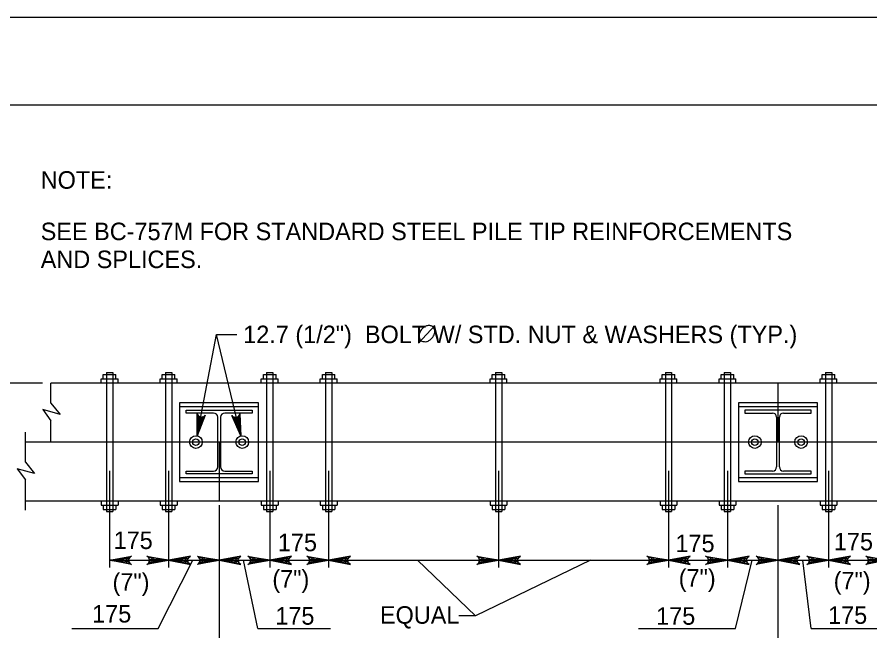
# Model space of a CAD drawing. Extents: x 635440 to 640306, y 296653 to 298484.
# Drawn here: x 639876.7 to 640022.7, y 298330.4 to 298435.5 of the extents above; entities that cross this region are included whole.
import ezdxf

# ---------------------------------------------------------------- set-up
doc = ezdxf.new("R2010")
doc.units = 0
for name, color, linetype in [('2', 7, 'Continuous'), ('3', 7, 'Continuous'), ('4', 7, 'Continuous'), ('5', 7, 'Continuous'), ('PLT-BNDY', 7, 'Continuous')]:
    doc.layers.add(name, color=color, linetype=linetype)

msp = doc.modelspace()

# ---------------------------------------------------------------- linework, layer by layer
at = {"layer": '2'}
msp.add_line((639316.46, 298420.46), (640102.46, 298420.46), dxfattribs=at)
at = {"layer": '3'}
for p, q in [((639891.47, 298374.29), (639893.63, 298374.29)), ((639891.47, 298373.57), (639891.47, 298374.29)), ((639892.01, 298374.65), (639893.09, 298374.65)), ((639892.01, 298374.65), (639892.01, 298350.86)), ((639893.09, 298374.65), (639893.09, 298350.86)), ((639893.63, 298373.57), (639893.63, 298374.29)), ((639901.56, 298373.57), (639901.56, 298374.29)), ((639901.56, 298374.29), (639903.73, 298374.29)), ((639902.1, 298374.65), (639903.19, 298374.65)), ((639902.1, 298374.65), (639902.1, 298350.86)), ((639903.19, 298374.65), (639903.19, 298350.86)), ((639903.73, 298373.57), (639903.73, 298374.29)), ((639918.87, 298373.57), (639918.87, 298374.29)), ((639918.87, 298374.29), (639921.03, 298374.29)), ((639919.4, 298374.65), (639920.49, 298374.65)), ((639919.4, 298374.65), (639919.4, 298350.86)), ((639920.49, 298374.65), (639920.49, 298350.86)), ((639921.03, 298373.57), (639921.03, 298374.29)), ((639928.96, 298373.57), (639928.96, 298374.29)), ((639928.96, 298374.29), (639931.12, 298374.29)), ((639929.5, 298374.65), (639930.58, 298374.65)), ((639929.5, 298374.65), (639929.5, 298350.86)), ((639930.58, 298374.65), (639930.58, 298350.86)), ((639931.12, 298373.57), (639931.12, 298374.29)), ((639958.04, 298374.29), (639960.2, 298374.29)), ((639958.04, 298373.57), (639958.04, 298374.29)), ((639958.58, 298374.65), (639959.66, 298374.65)), ((639958.58, 298374.65), (639958.58, 298350.86)), ((639959.66, 298374.65), (639959.66, 298350.86)), ((639960.2, 298373.57), (639960.2, 298374.29)), ((639987.12, 298374.29), (639989.28, 298374.29)), ((639987.12, 298373.57), (639987.12, 298374.29)), ((639987.66, 298374.65), (639988.74, 298374.65)), ((639987.66, 298374.65), (639987.66, 298350.86)), ((639988.74, 298374.65), (639988.74, 298350.86)), ((639989.28, 298373.57), (639989.28, 298374.29)), ((639997.21, 298374.29), (639999.37, 298374.29)), ((639997.21, 298373.57), (639997.21, 298374.29)), ((639997.75, 298374.65), (639998.83, 298374.65)), ((639997.75, 298374.65), (639997.75, 298350.86)), ((639998.83, 298374.65), (639998.83, 298350.86)), ((639999.37, 298373.57), (639999.37, 298374.29)), ((640014.51, 298374.29), (640016.67, 298374.29)), ((640014.51, 298373.57), (640014.51, 298374.29)), ((640015.05, 298374.65), (640016.13, 298374.65)), ((640015.05, 298374.65), (640015.05, 298350.86)), ((640016.13, 298374.65), (640016.13, 298350.86)), ((640016.67, 298373.57), (640016.67, 298374.29)), ((640035.74, 298372.84), (639882.49, 298372.84)), ((639882.49, 298369.4), (639882.49, 298372.84)), ((639891.11, 298373.57), (639893.99, 298373.57)), ((639891.11, 298372.84), (639891.11, 298373.57)), ((639893.99, 298372.84), (639893.99, 298373.57)), ((639901.2, 298372.84), (639901.2, 298373.57)), ((639901.2, 298373.57), (639904.09, 298373.57)), ((639904.09, 298372.84), (639904.09, 298373.57)), ((639918.5, 298373.57), (639921.39, 298373.57)), ((639918.5, 298372.84), (639918.5, 298373.57)), ((639921.39, 298372.84), (639921.39, 298373.57)), ((639928.6, 298372.84), (639928.6, 298373.57)), ((639928.6, 298373.57), (639931.48, 298373.57)), ((639931.48, 298372.84), (639931.48, 298373.57)), ((639957.68, 298373.57), (639960.56, 298373.57)), ((639957.68, 298372.84), (639957.68, 298373.57)), ((639960.56, 298372.84), (639960.56, 298373.57)), ((639986.76, 298373.57), (639989.64, 298373.57)), ((639986.76, 298372.84), (639986.76, 298373.57)), ((639989.64, 298372.84), (639989.64, 298373.57)), ((639996.85, 298373.57), (639999.73, 298373.57)), ((639996.85, 298372.84), (639996.85, 298373.57)), ((639999.73, 298372.84), (639999.73, 298373.57)), ((640006.94, 298372.84), (640006.94, 298362.75)), ((640014.15, 298373.57), (640017.03, 298373.57)), ((640014.15, 298372.84), (640014.15, 298373.57)), ((640017.03, 298372.84), (640017.03, 298373.57)), ((639882.49, 298369.4), (639884.08, 298367.45)), ((639881.1, 298368.3), (639882.49, 298366.38)), ((639884.08, 298367.45), (639881.1, 298368.3)), ((639904.53, 298368.82), (639918.06, 298368.82)), ((639905.65, 298368.19), (639916.94, 298368.19)), ((639905.65, 298367.72), (639905.65, 298368.19)), ((639916.94, 298368.19), (639916.94, 298367.72)), ((640000.17, 298368.82), (640013.71, 298368.82)), ((640012.59, 298368.19), (640001.29, 298368.19)), ((640001.29, 298368.19), (640001.29, 298367.72)), ((640012.59, 298367.72), (640012.59, 298368.19)), ((639882.49, 298362.75), (639882.49, 298366.38)), ((639910.34, 298367.72), (639905.65, 298367.72)), ((639911.06, 298358.51), (639911.06, 298367)), ((639911.53, 298367), (639911.53, 298358.51)), ((639916.94, 298367.72), (639912.25, 298367.72)), ((640001.29, 298367.72), (640005.99, 298367.72)), ((640006.71, 298367), (640006.71, 298358.51)), ((640007.17, 298358.51), (640007.17, 298367)), ((640007.89, 298367.72), (640012.59, 298367.72)), ((639878.13, 298359.31), (639878.13, 298364.44)), ((640040.1, 298362.75), (639878.13, 298362.75)), ((639911.3, 298362.75), (639911.3, 298352.66)), ((639878.13, 298359.31), (639879.72, 298357.36)), ((639879.72, 298357.36), (639876.74, 298358.2)), ((639876.74, 298358.2), (639878.13, 298356.29)), ((639905.65, 298357.32), (639905.65, 298357.79)), ((639905.65, 298357.79), (639910.34, 298357.79)), ((639912.25, 298357.79), (639916.94, 298357.79)), ((639916.94, 298357.79), (639916.94, 298357.32)), ((640005.99, 298357.79), (640001.29, 298357.79)), ((640001.29, 298357.79), (640001.29, 298357.32)), ((640012.59, 298357.79), (640007.89, 298357.79)), ((640012.59, 298357.32), (640012.59, 298357.79)), ((639878.13, 298351.08), (639878.13, 298356.29)), ((639904.53, 298356.68), (639918.06, 298356.68)), ((639916.94, 298357.32), (639905.65, 298357.32)), ((640000.17, 298356.68), (640013.71, 298356.68)), ((640001.29, 298357.32), (640012.59, 298357.32)), ((640040.1, 298352.66), (639878.13, 298352.66)), ((639891.11, 298352.66), (639891.11, 298351.94)), ((639891.11, 298351.94), (639893.99, 298351.94)), ((639891.47, 298351.94), (639891.47, 298351.22)), ((639893.63, 298351.94), (639893.63, 298351.22)), ((639893.99, 298352.66), (639893.99, 298351.94)), ((639901.2, 298352.66), (639901.2, 298351.94)), ((639901.2, 298351.94), (639904.09, 298351.94)), ((639901.56, 298351.94), (639901.56, 298351.22)), ((639903.73, 298351.94), (639903.73, 298351.22)), ((639904.09, 298352.66), (639904.09, 298351.94)), ((639918.5, 298352.66), (639918.5, 298351.94)), ((639918.5, 298351.94), (639921.39, 298351.94)), ((639918.87, 298351.94), (639918.87, 298351.22)), ((639921.03, 298351.94), (639921.03, 298351.22)), ((639921.39, 298352.66), (639921.39, 298351.94)), ((639928.6, 298352.66), (639928.6, 298351.94)), ((639928.6, 298351.94), (639931.48, 298351.94)), ((639928.96, 298351.94), (639928.96, 298351.22)), ((639931.12, 298351.94), (639931.12, 298351.22)), ((639931.48, 298352.66), (639931.48, 298351.94)), ((639957.68, 298352.66), (639957.68, 298351.94)), ((639957.68, 298351.94), (639960.56, 298351.94)), ((639958.04, 298351.94), (639958.04, 298351.22)), ((639960.2, 298351.94), (639960.2, 298351.22)), ((639960.56, 298352.66), (639960.56, 298351.94)), ((639986.76, 298352.66), (639986.76, 298351.94)), ((639986.76, 298351.94), (639989.64, 298351.94)), ((639987.12, 298351.94), (639987.12, 298351.22)), ((639989.28, 298351.94), (639989.28, 298351.22)), ((639989.64, 298352.66), (639989.64, 298351.94)), ((639996.85, 298352.66), (639996.85, 298351.94)), ((639996.85, 298351.94), (639999.73, 298351.94)), ((639997.21, 298351.94), (639997.21, 298351.22)), ((639999.37, 298351.94), (639999.37, 298351.22)), ((639999.73, 298352.66), (639999.73, 298351.94)), ((640014.15, 298352.66), (640014.15, 298351.94)), ((640014.15, 298351.94), (640017.03, 298351.94)), ((640014.51, 298351.94), (640014.51, 298351.22)), ((640016.67, 298351.94), (640016.67, 298351.22)), ((640017.03, 298352.66), (640017.03, 298351.94)), ((639891.47, 298351.22), (639893.63, 298351.22)), ((639892.01, 298350.86), (639893.09, 298350.86)), ((639901.56, 298351.22), (639903.73, 298351.22)), ((639902.1, 298350.86), (639903.19, 298350.86)), ((639918.87, 298351.22), (639921.03, 298351.22)), ((639919.4, 298350.86), (639920.49, 298350.86)), ((639928.96, 298351.22), (639931.12, 298351.22)), ((639929.5, 298350.86), (639930.58, 298350.86)), ((639958.04, 298351.22), (639960.2, 298351.22)), ((639958.58, 298350.86), (639959.66, 298350.86)), ((639987.12, 298351.22), (639989.28, 298351.22)), ((639987.66, 298350.86), (639988.74, 298350.86)), ((639997.21, 298351.22), (639999.37, 298351.22)), ((639997.75, 298350.86), (639998.83, 298350.86)), ((640014.51, 298351.22), (640016.67, 298351.22)), ((640015.05, 298350.86), (640016.13, 298350.86))]:
    msp.add_line(p, q, dxfattribs=at)
for points in [[(639904.53, 298356.03), (639918.06, 298356.03), (639918.06, 298369.48), (639904.53, 298369.48)], [(640000.17, 298356.03), (640013.71, 298356.03), (640013.71, 298369.48), (640000.17, 298369.48)]]:
    msp.add_lwpolyline(points, close=True, dxfattribs=at)
for centre, radius in [((639907.33, 298362.75), 1.08), ((639915.26, 298362.75), 1.08), ((640002.98, 298362.75), 1.08), ((640010.9, 298362.75), 1.08), ((639907.33, 298362.75), 0.56), ((639915.26, 298362.75), 0.56), ((640002.98, 298362.75), 0.56), ((640010.9, 298362.75), 0.56)]:
    msp.add_circle(centre, radius, dxfattribs=at)
for centre, start, end in [((639910.34, 298367), 360, 90), ((639912.25, 298367), 90, 180), ((640005.99, 298367), 0, 90), ((640007.89, 298367), 90, 180), ((639910.34, 298358.51), 270, 360), ((639912.25, 298358.51), 180, 270), ((640005.99, 298358.51), 270, 0), ((640007.89, 298358.51), 180, 270)]:
    msp.add_arc(centre, 0.72, start, end, dxfattribs=at)
at = {"layer": '4'}
for p, q in [((639910.85, 298381.18), (639914.3, 298381.18)), ((639881.05, 298372.84), (639862.47, 298372.84)), ((639892.55, 298357.83), (639892.55, 298341.29)), ((639902.64, 298357.83), (639902.64, 298341.29)), ((639919.95, 298357.83), (639919.95, 298341.29)), ((639930.04, 298357.83), (639930.04, 298341.29)), ((639959.12, 298357.83), (639959.12, 298341.29)), ((639988.2, 298357.83), (639988.2, 298341.29)), ((639998.29, 298357.83), (639998.29, 298341.29)), ((640015.59, 298357.83), (640015.59, 298341.29)), ((639911.3, 298351.94), (639911.3, 298315.52)), ((640006.94, 298351.94), (640006.94, 298315.84)), ((639892.55, 298342.53), (639959.12, 298342.53)), ((639900.88, 298330.86), (639906.82, 298342.53)), ((639917.92, 298330.86), (639915.49, 298342.53)), ((639945.25, 298342.53), (639955.15, 298333.04)), ((639974.83, 298342.53), (639955.15, 298333.04)), ((639959.12, 298342.53), (640025.68, 298342.53)), ((639999.67, 298330.86), (640002.5, 298342.53)), ((640012.6, 298330.86), (640011.19, 298342.53)), ((639955.15, 298333.04), (639952.31, 298333.04)), ((639886.1, 298330.86), (639900.88, 298330.86)), ((639917.92, 298330.86), (639930.35, 298330.86)), ((639983.07, 298330.86), (639999.67, 298330.86)), ((640012.6, 298330.86), (640025.66, 298330.86))]:
    msp.add_line(p, q, dxfattribs=at)
for points in [[(639907.53, 298363.82), (639910.85, 298381.18)], [(639915.01, 298363.8), (639910.85, 298381.18)], [(639907.53, 298363.82), (639907.55, 298367.61), (639907.62, 298367.45), (639907.69, 298367.29), (639907.8, 298367.19), (639907.91, 298367.1), (639908.03, 298367.05), (639908.14, 298367.01), (639908.27, 298367.01), (639908.4, 298367), (639908.53, 298367.05), (639908.67, 298367.1), (639908.8, 298367.22), (639908.92, 298367.35), (639907.53, 298363.82), (639908.8, 298367.22), (639908.67, 298367.1), (639907.53, 298363.82), (639908.53, 298367.05), (639908.4, 298367), (639907.53, 298363.82), (639908.27, 298367.01), (639908.14, 298367.01), (639907.53, 298363.82), (639908.03, 298367.05), (639907.91, 298367.1), (639907.53, 298363.82), (639907.8, 298367.19), (639907.69, 298367.29), (639907.53, 298363.82), (639907.62, 298367.45)], [(639915.01, 298363.8), (639913.46, 298367.27), (639913.59, 298367.15), (639913.72, 298367.04), (639913.86, 298366.99), (639914, 298366.95), (639914.13, 298366.96), (639914.25, 298366.97), (639914.37, 298367.02), (639914.49, 298367.07), (639914.59, 298367.17), (639914.69, 298367.27), (639914.76, 298367.43), (639914.82, 298367.59), (639915.01, 298363.8), (639914.76, 298367.43), (639914.69, 298367.27), (639915.01, 298363.8), (639914.59, 298367.17), (639914.49, 298367.07), (639915.01, 298363.8), (639914.37, 298367.02), (639914.25, 298366.97), (639915.01, 298363.8), (639914.13, 298366.96), (639914, 298366.95), (639915.01, 298363.8), (639913.86, 298366.99), (639913.72, 298367.04), (639915.01, 298363.8), (639913.59, 298367.15)], [(639892.55, 298342.53), (639896.28, 298343.23), (639895.99, 298343.03), (639895.85, 298342.78), (639895.8, 298342.53), (639895.85, 298342.28), (639895.99, 298342.03), (639896.28, 298341.83), (639892.55, 298342.53), (639895.99, 298342.03), (639895.85, 298342.28), (639892.55, 298342.53), (639895.8, 298342.53), (639895.85, 298342.78), (639892.55, 298342.53), (639895.99, 298343.03)], [(639902.64, 298342.53), (639898.91, 298341.83), (639899.2, 298342.03), (639899.35, 298342.28), (639899.39, 298342.53), (639899.35, 298342.78), (639899.2, 298343.03), (639898.91, 298343.23), (639902.64, 298342.53), (639899.2, 298343.03), (639899.35, 298342.78), (639902.64, 298342.53), (639899.39, 298342.53), (639899.35, 298342.28), (639902.64, 298342.53), (639899.2, 298342.03)], [(639902.64, 298342.53), (639906.37, 298341.83), (639906.09, 298342.03), (639905.94, 298342.28), (639905.89, 298342.53), (639905.94, 298342.78), (639906.09, 298343.03), (639906.37, 298343.23), (639902.64, 298342.53), (639906.09, 298343.03), (639905.94, 298342.78), (639902.64, 298342.53), (639905.89, 298342.53), (639905.94, 298342.28), (639902.64, 298342.53), (639906.09, 298342.03)], [(639911.3, 298342.53), (639907.57, 298341.83), (639907.85, 298342.03), (639908, 298342.28), (639908.05, 298342.53), (639908, 298342.78), (639907.85, 298343.03), (639907.57, 298343.23), (639911.3, 298342.53), (639907.85, 298343.03), (639908, 298342.78), (639911.3, 298342.53), (639908.05, 298342.53), (639908, 298342.28), (639911.3, 298342.53), (639907.85, 298342.03)], [(639911.3, 298342.53), (639915.03, 298341.83), (639914.74, 298342.03), (639914.59, 298342.28), (639914.55, 298342.53), (639914.59, 298342.78), (639914.74, 298343.03), (639915.03, 298343.23), (639911.3, 298342.53), (639914.74, 298343.03), (639914.59, 298342.78), (639911.3, 298342.53), (639914.55, 298342.53), (639914.59, 298342.28), (639911.3, 298342.53), (639914.74, 298342.03)], [(639919.95, 298342.53), (639916.22, 298341.83), (639916.5, 298342.03), (639916.65, 298342.28), (639916.7, 298342.53), (639916.65, 298342.78), (639916.5, 298343.03), (639916.22, 298343.23), (639919.95, 298342.53), (639916.5, 298343.03), (639916.65, 298342.78), (639919.95, 298342.53), (639916.7, 298342.53), (639916.65, 298342.28), (639919.95, 298342.53), (639916.5, 298342.03)], [(639919.95, 298342.53), (639923.68, 298341.83), (639923.39, 298342.03), (639923.24, 298342.28), (639923.2, 298342.53), (639923.24, 298342.78), (639923.39, 298343.03), (639923.68, 298343.23), (639919.95, 298342.53), (639923.39, 298343.03), (639923.24, 298342.78), (639919.95, 298342.53), (639923.2, 298342.53), (639923.24, 298342.28), (639919.95, 298342.53), (639923.39, 298342.03)], [(639930.04, 298342.53), (639926.31, 298341.83), (639926.6, 298342.03), (639926.74, 298342.28), (639926.79, 298342.53), (639926.74, 298342.78), (639926.6, 298343.03), (639926.31, 298343.23), (639930.04, 298342.53), (639926.6, 298343.03), (639926.74, 298342.78), (639930.04, 298342.53), (639926.79, 298342.53), (639926.74, 298342.28), (639930.04, 298342.53), (639926.6, 298342.03)], [(639930.04, 298342.53), (639933.77, 298341.83), (639933.48, 298342.03), (639933.33, 298342.28), (639933.29, 298342.53), (639933.33, 298342.78), (639933.48, 298343.03), (639933.77, 298343.23), (639930.04, 298342.53), (639933.48, 298343.03), (639933.33, 298342.78), (639930.04, 298342.53), (639933.29, 298342.53), (639933.33, 298342.28), (639930.04, 298342.53), (639933.48, 298342.03)], [(639959.12, 298342.53), (639955.39, 298341.83), (639955.68, 298342.03), (639955.82, 298342.28), (639955.87, 298342.53), (639955.82, 298342.78), (639955.68, 298343.03), (639955.39, 298343.23), (639959.12, 298342.53), (639955.68, 298343.03), (639955.82, 298342.78), (639959.12, 298342.53), (639955.87, 298342.53), (639955.82, 298342.28), (639959.12, 298342.53), (639955.68, 298342.03)], [(639959.12, 298342.53), (639962.85, 298341.83), (639962.56, 298342.03), (639962.41, 298342.28), (639962.37, 298342.53), (639962.41, 298342.78), (639962.56, 298343.03), (639962.85, 298343.23), (639959.12, 298342.53), (639962.56, 298343.03), (639962.41, 298342.78), (639959.12, 298342.53), (639962.37, 298342.53), (639962.41, 298342.28), (639959.12, 298342.53), (639962.56, 298342.03)], [(639988.2, 298342.53), (639984.47, 298341.83), (639984.76, 298342.03), (639984.9, 298342.28), (639984.95, 298342.53), (639984.9, 298342.78), (639984.76, 298343.03), (639984.47, 298343.23), (639988.2, 298342.53), (639984.76, 298343.03), (639984.9, 298342.78), (639988.2, 298342.53), (639984.95, 298342.53), (639984.9, 298342.28), (639988.2, 298342.53), (639984.76, 298342.03)], [(639988.2, 298342.53), (639991.93, 298341.83), (639991.64, 298342.03), (639991.49, 298342.28), (639991.45, 298342.53), (639991.49, 298342.78), (639991.64, 298343.03), (639991.93, 298343.23), (639988.2, 298342.53), (639991.64, 298343.03), (639991.49, 298342.78), (639988.2, 298342.53), (639991.45, 298342.53), (639991.49, 298342.28), (639988.2, 298342.53), (639991.64, 298342.03)], [(639998.29, 298342.53), (639994.56, 298341.83), (639994.85, 298342.03), (639995, 298342.28), (639995.04, 298342.53), (639995, 298342.78), (639994.85, 298343.03), (639994.56, 298343.23), (639998.29, 298342.53), (639994.85, 298343.03), (639995, 298342.78), (639998.29, 298342.53), (639995.04, 298342.53), (639995, 298342.28), (639998.29, 298342.53), (639994.85, 298342.03)], [(639998.29, 298342.53), (640002.02, 298341.83), (640001.73, 298342.03), (640001.58, 298342.28), (640001.54, 298342.53), (640001.58, 298342.78), (640001.73, 298343.03), (640002.02, 298343.23), (639998.29, 298342.53), (640001.73, 298343.03), (640001.58, 298342.78), (639998.29, 298342.53), (640001.54, 298342.53), (640001.58, 298342.28), (639998.29, 298342.53), (640001.73, 298342.03)], [(640006.94, 298342.53), (640003.21, 298341.83), (640003.5, 298342.03), (640003.65, 298342.28), (640003.69, 298342.53), (640003.65, 298342.78), (640003.5, 298343.03), (640003.21, 298343.23), (640006.94, 298342.53), (640003.5, 298343.03), (640003.65, 298342.78), (640006.94, 298342.53), (640003.69, 298342.53), (640003.65, 298342.28), (640006.94, 298342.53), (640003.5, 298342.03)], [(640006.94, 298342.53), (640010.67, 298341.83), (640010.38, 298342.03), (640010.23, 298342.28), (640010.19, 298342.53), (640010.23, 298342.78), (640010.38, 298343.03), (640010.67, 298343.23), (640006.94, 298342.53), (640010.38, 298343.03), (640010.23, 298342.78), (640006.94, 298342.53), (640010.19, 298342.53), (640010.23, 298342.28), (640006.94, 298342.53), (640010.38, 298342.03)], [(640015.59, 298342.53), (640011.86, 298341.83), (640012.15, 298342.03), (640012.3, 298342.28), (640012.34, 298342.53), (640012.3, 298342.78), (640012.15, 298343.03), (640011.86, 298343.23), (640015.59, 298342.53), (640012.15, 298343.03), (640012.3, 298342.78), (640015.59, 298342.53), (640012.34, 298342.53), (640012.3, 298342.28), (640015.59, 298342.53), (640012.15, 298342.03)], [(640015.59, 298342.53), (640019.32, 298341.83), (640019.03, 298342.03), (640018.89, 298342.28), (640018.84, 298342.53), (640018.89, 298342.78), (640019.03, 298343.03), (640019.32, 298343.23), (640015.59, 298342.53), (640019.03, 298343.03), (640018.89, 298342.78), (640015.59, 298342.53), (640018.84, 298342.53), (640018.89, 298342.28), (640015.59, 298342.53), (640019.03, 298342.03)], [(640025.68, 298342.53), (640021.96, 298341.83), (640022.24, 298342.03), (640022.39, 298342.28), (640022.43, 298342.53), (640022.39, 298342.78), (640022.24, 298343.03), (640021.96, 298343.23), (640025.68, 298342.53), (640022.24, 298343.03), (640022.39, 298342.78), (640025.68, 298342.53), (640022.43, 298342.53), (640022.39, 298342.28), (640025.68, 298342.53), (640022.24, 298342.03)]]:
    msp.add_lwpolyline(points, dxfattribs=at)
for points in [[(639895.44, 298343.01), (639895.44, 298342.05), (639892.55, 298342.53)], [(639899.76, 298343.01), (639899.76, 298342.05), (639902.64, 298342.53)], [(639905.53, 298343.01), (639905.53, 298342.05), (639902.64, 298342.53)], [(639908.41, 298343.01), (639908.41, 298342.05), (639911.3, 298342.53)], [(639914.18, 298343.01), (639914.18, 298342.05), (639911.3, 298342.53)], [(639917.06, 298343.01), (639917.06, 298342.05), (639919.95, 298342.53)], [(639922.83, 298343.01), (639922.83, 298342.05), (639919.95, 298342.53)], [(639927.16, 298343.01), (639927.16, 298342.05), (639930.04, 298342.53)], [(639932.92, 298343.01), (639932.92, 298342.05), (639930.04, 298342.53)], [(639956.23, 298343.01), (639956.23, 298342.05), (639959.12, 298342.53)], [(639962, 298342.05), (639962, 298343.01), (639959.12, 298342.53)], [(639985.31, 298343.01), (639985.31, 298342.05), (639988.2, 298342.53)], [(639991.08, 298343.01), (639991.08, 298342.05), (639988.2, 298342.53)], [(639995.41, 298343.01), (639995.41, 298342.05), (639998.29, 298342.53)], [(640001.17, 298343.01), (640001.17, 298342.05), (639998.29, 298342.53)], [(640004.06, 298343.01), (640004.06, 298342.05), (640006.94, 298342.53)], [(640009.82, 298343.01), (640009.82, 298342.05), (640006.94, 298342.53)], [(640012.71, 298343.01), (640012.71, 298342.05), (640015.59, 298342.53)], [(640018.48, 298343.01), (640018.48, 298342.05), (640015.59, 298342.53)]]:
    msp.add_lwpolyline(points, close=True, dxfattribs=at)
at = {"layer": '5'}
msp.add_line((639945.42, 298379.66), (639948.22, 298382.72), dxfattribs=at)
msp.add_spline([(639947.93, 298382.42), (639947.71, 298382.59), (639947.49, 298382.65), (639947.22, 298382.68), (639947.06, 298382.68), (639946.79, 298382.61), (639946.55, 298382.5), (639946.37, 298382.4), (639946.04, 298382.14), (639945.78, 298381.8), (639945.63, 298381.48), (639945.54, 298381.2), (639945.51, 298380.93), (639945.54, 298380.7), (639945.65, 298380.37), (639945.77, 298380.2), (639946.01, 298380.01), (639946.37, 298379.93), (639946.78, 298379.94), (639947.3, 298380.18), (639947.69, 298380.5), (639947.97, 298380.9), (639948.16, 298381.32), (639948.22, 298381.78), (639948.14, 298382.07), (639947.94, 298382.42)], degree=3, dxfattribs=at)
at = {"layer": 'PLT-BNDY'}
msp.add_lwpolyline([(639276.46, 298435.46), (640117.46, 298435.46), (640117.46, 297841.46), (639276.46, 297841.46)], close=True, dxfattribs=at)

# ---------------------------------------------------------------- texts
at = {"layer": '4'}
for s, height, p in [('NOTE:', 3, (639880.76, 298406.09)), ('SEE BC-757M FOR STANDARD STEEL PILE TIP REINFORCEMENTS', 3.0001, (639880.76, 298397.29)), ('AND SPLICES.', 3.0001, (639880.76, 298392.51)), ('12.7 (1/2")  BOLT W/ STD. NUT & WASHERS (TYP.)', 3.0001, (639915.42, 298379.67)), ('EQUAL', 3, (639938.82, 298331.67))]:
    msp.add_text(s, height=height, dxfattribs=at).set_placement(p)
at = {"layer": '5'}
for s, p in [('175', (639893.24, 298344.45)), ('175', (639921.35, 298344.07)), ('175', (639989.39, 298343.92)), ('175', (640016.51, 298344.22)), ('(7")', (639893.05, 298337.32)), ('(7")', (639920.4, 298337.85)), ('(7")', (639989.95, 298338.01)), ('(7")', (640016.47, 298337.55)), ('175', (639889.56, 298331.88)), ('175', (639920.91, 298331.51)), ('175', (639986.09, 298331.5)), ('175', (640015.51, 298331.65))]:
    msp.add_text(s, height=3, dxfattribs=at).set_placement(p)

doc.saveas('drawing.dxf')
